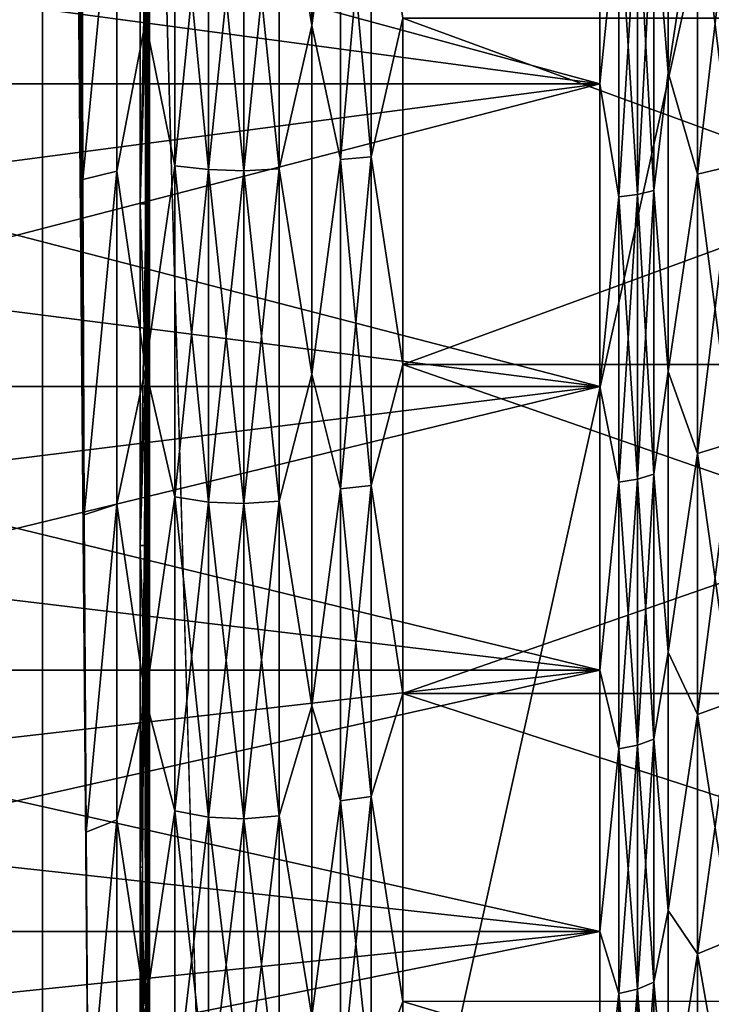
# Model space of a CAD drawing. Header units: metres. Extents: x -205 to 205, y -104 to 104.
# Tile 998 of 1056: x -40.73 to -36.86, y -10.54 to -5.04. Entities that reach past the tile are written whole.
import ezdxf

# ---------------------------------------------------------------- set-up
doc = ezdxf.new("R2010")
doc.units = ezdxf.units.M
doc.layers.add('solid_01_2-CONSUMER_EHM_BOX_SW0001', color=7, linetype='CONTINUOUS')

msp = doc.modelspace()

# ---------------------------------------------------------------- linework, layer by layer
at = {"layer": 'solid_01_2-CONSUMER_EHM_BOX_SW0001'}
for points in [[(-200.010849, -74.958488), (-200.010773, 75.041512), (-0.010778, 75.04142)], [(-0.010849, -74.95858), (-200.010849, -74.958488), (-0.010778, 75.04142)], [(-42.500065, -37.458561, 108.5), (42.499969, 37.541401, 108.5), (-42.500031, 37.541439, 108.5)], [(-42.500065, -37.458561, 108.5), (42.499935, -37.458599, 108.5), (42.499969, 37.541401, 108.5)], [(-40.598011, 19.039743, 63.099998), (-39.498363, -18.956865, 63.099998), (-40.59803, -18.956865, 63.099998)], [(-40.598011, 19.039743, 63.099998), (-40.59803, -18.956865, 63.099998), (-40.341995, -11.231845, 38.651802)], [(-40.598011, 19.039743, 63.099998), (39.498245, -18.956903, 63.099998), (-39.498363, -18.956865, 63.099998)], [(-40.598011, 19.039743, 63.099998), (40.597916, -18.956903, 63.099998), (39.498245, -18.956903, 63.099998)], [(-40.598011, 19.039743, 63.099998), (-39.498344, 19.039742, 63.099998), (40.597916, -18.956903, 63.099998)], [(-40.598011, 19.039743, 63.099998), (-40.341995, -11.231845, 38.651802), (-40.354347, -9.582151, 39.831493)], [(-40.598011, 19.039743, 63.099998), (-40.354347, -9.582151, 39.831493), (-40.364681, -7.809525, 40.81813)], [(-40.598011, 19.039743, 63.099998), (-40.364681, -7.809525, 40.81813), (-40.372856, -5.936622, 41.599018)], [(-40.598011, 19.039743, 63.099998), (-40.372856, -5.936622, 41.599018), (-40.378777, -3.98692, 42.164223)], [(40.597916, -18.956903, 63.099998), (-39.498344, 19.039742, 63.099998), (39.498264, 19.039705, 63.099998)], [(-40.000042, 18.541439, 6), (-40.007378, 0.04149, 6.7), (-40.000057, -18.458561, 6)], [(-31.800039, 18.541435, 6), (-40.000042, 18.541439, 6), (-40.000057, -18.458561, 6)], [(-31.800039, 18.541435, 6), (-40.000057, -18.458561, 6), (-31.800058, -18.458565, 6)], [(-40.000057, -18.458561, 6), (-40.007378, 0.04149, 6.7), (-40.008652, -2.033987, 6.82141)], [(-40.000057, -18.458561, 6), (-40.008652, -2.033987, 6.82141), (-40.012451, -4.081877, 7.184161)], [(-40.022552, -5.051105, 41.509834), (-40.022549, -3.041938, 41.986031), (-40.182434, -3.95475, 42.008446)], [(-40.022549, -3.041938, 7.01397), (-40.022552, -5.051105, 7.490167), (-40.051369, -4.081551, 7.184083)], [(-39.857674, -3.934035, 41.917686), (-40.022549, -3.041938, 41.986031), (-40.022552, -5.051105, 41.509834)], [(-39.857674, -3.934035, 7.082313), (-40.022552, -5.051105, 7.490167), (-40.022549, -3.041938, 7.01397)], [(-39.093315, -3.056253, 6.932124), (-39.093319, -5.074813, 7.410532), (-39.275635, -3.945665, 7.03136)], [(-39.093319, -5.074813, 41.58947), (-39.093315, -3.056253, 42.067875), (-39.275635, -3.945665, 41.968639)], [(-38.933018, -3.911101, 7.182795), (-39.093319, -5.074813, 7.410532), (-39.093315, -3.056253, 6.932124)], [(-38.933018, -3.911101, 41.817204), (-39.093315, -3.056253, 42.067875), (-39.093319, -5.074813, 41.58947)], [(-37.180866, -4.331562, 39.106834), (-37.102299, -3.589599, 39.231693), (-37.102299, -5.338834, 38.686611)], [(-37.180866, -4.331562, 9.893167), (-37.102299, -5.338834, 10.313391), (-37.102299, -3.589599, 9.768307)], [(-37.102299, -5.338834, 38.686611), (-37.102299, -3.589599, 39.231693), (-36.937309, -4.265056, 38.884686)], [(-36.937309, -4.265056, 10.115314), (-37.102299, -3.589599, 9.768307), (-37.102299, -5.338834, 10.313391)], [(-44.00005, -5.401751, 10.147503), (-37.484322, -5.401748, 10.147501), (-37.484322, -3.632058, 9.596043)], [(-44.00005, -5.401751, 10.147503), (-37.484322, -3.632058, 9.596043), (-44.00005, -4.525237, 9.845037)], [(-44.00005, -3.63206, 39.403957), (-37.484322, -3.632058, 39.403957), (-37.484322, -5.401748, 38.852501)], [(-44.00005, -4.525237, 39.154964), (-44.00005, -3.63206, 39.403957), (-37.484322, -5.401748, 38.852501)], [(-37.376694, -4.357631, 9.80609), (-37.484322, -3.632058, 9.596043), (-37.484322, -5.401748, 10.147501)], [(-37.484322, -5.401748, 38.852501), (-37.484322, -3.632058, 39.403957), (-37.376694, -4.357631, 39.193909)], [(-38.933022, -5.825161, 41.265774), (-38.761574, -5.809697, 41.221581), (-38.761574, -3.900683, 41.771561)], [(-38.933018, -3.911101, 41.817204), (-38.933022, -5.825161, 41.265774), (-38.761574, -3.900683, 41.771561)], [(-38.933018, -3.911101, 7.182795), (-38.761574, -3.900683, 7.22844), (-38.761574, -5.809697, 7.778418)], [(-38.5849, -5.03498, 41.456413), (-38.761574, -3.900683, 41.771561), (-38.761574, -5.809697, 41.221581)], [(-38.761574, -5.809697, 7.778418), (-38.761574, -3.900683, 7.22844), (-38.5849, -5.03498, 7.543586)], [(-40.378777, -3.98692, 42.164223), (-40.372856, -5.936622, 41.599018), (-40.182434, -3.95475, 42.008446)], [(-40.372856, -5.936622, 41.599018), (-40.182438, -5.889946, 41.450924), (-40.182434, -3.95475, 42.008446)], [(-40.022552, -5.051105, 41.509834), (-40.182434, -3.95475, 42.008446), (-40.182438, -5.889946, 41.450924)], [(-39.857674, -5.8592, 41.363056), (-39.857674, -3.934035, 41.917686), (-40.022552, -5.051105, 41.509834)], [(-39.857674, -3.934035, 7.082313), (-39.857674, -5.8592, 7.636943), (-40.022552, -5.051105, 7.490167)], [(-39.67009, -5.881034, 7.574548), (-39.857674, -5.8592, 7.636943), (-39.857674, -3.934035, 7.082313)], [(-39.67009, -3.948745, 7.017865), (-39.67009, -5.881034, 7.574548), (-39.857674, -3.934035, 7.082313)], [(-39.67009, -3.948745, 41.982136), (-39.857674, -3.934035, 41.917686), (-39.857674, -5.8592, 41.363056)], [(-39.67009, -5.881034, 41.425453), (-39.67009, -3.948745, 41.982136), (-39.857674, -5.8592, 41.363056)], [(-39.471996, -5.886909, 7.557759), (-39.67009, -5.881034, 7.574548), (-39.67009, -3.948745, 7.017865)], [(-39.471996, -3.952703, 7.000524), (-39.471996, -5.886909, 7.557759), (-39.67009, -3.948745, 7.017865)], [(-39.471996, -3.952703, 41.999477), (-39.67009, -3.948745, 41.982136), (-39.67009, -5.881034, 41.425453)], [(-39.471996, -5.886909, 41.442242), (-39.471996, -3.952703, 41.999477), (-39.67009, -5.881034, 41.425453)], [(-39.275635, -3.945665, 7.03136), (-39.275635, -5.876462, 7.587613), (-39.471996, -3.952703, 7.000524)], [(-39.275635, -3.945665, 41.968639), (-39.471996, -3.952703, 41.999477), (-39.471996, -5.886909, 41.442242)], [(-39.275635, -5.876462, 41.412388), (-39.275635, -3.945665, 41.968639), (-39.471996, -5.886909, 41.442242)], [(-39.275635, -5.876462, 7.587613), (-39.471996, -5.886909, 7.557759), (-39.471996, -3.952703, 7.000524)], [(-39.093319, -5.074813, 7.410532), (-39.275635, -5.876462, 7.587613), (-39.275635, -3.945665, 7.03136)], [(-39.093319, -5.074813, 41.58947), (-39.275635, -3.945665, 41.968639), (-39.275635, -5.876462, 41.412388)], [(-38.933022, -5.825161, 7.734226), (-39.093319, -5.074813, 7.410532), (-38.933018, -3.911101, 7.182795)], [(-38.933018, -3.911101, 41.817204), (-39.093319, -5.074813, 41.58947), (-38.933022, -5.825161, 41.265774)], [(-38.933022, -5.825161, 7.734226), (-38.933018, -3.911101, 7.182795), (-38.761574, -5.809697, 7.778418)], [(-40.051369, -4.081551, 7.184083), (-40.051369, -6.072629, 7.782998), (-40.012451, -4.081877, 7.184161)], [(-40.022552, -5.051105, 7.490167), (-40.051369, -6.072629, 7.782998), (-40.051369, -4.081551, 7.184083)], [(-40.051369, -6.072629, 7.782998), (-40.018723, -6.072543, 7.782977), (-40.012451, -4.081877, 7.184161)], [(-40.000057, -18.458561, 6), (-40.012451, -4.081877, 7.184161), (-40.018723, -6.072543, 7.782977)], [(-36.742115, -4.231241, 38.77174), (-36.742119, -5.859199, 38.179211), (-36.937309, -4.265056, 38.884686)], [(-36.742115, -4.231241, 10.228262), (-36.937309, -4.265056, 10.115314), (-36.937309, -5.905897, 10.712532)], [(-36.742119, -5.859199, 10.820789), (-36.742115, -4.231241, 10.228262), (-36.937309, -5.905897, 10.712532)], [(-37.102299, -5.338834, 38.686611), (-36.937309, -4.265056, 38.884686), (-36.937309, -5.905897, 38.287468)], [(-36.937309, -5.905897, 10.712532), (-36.937309, -4.265056, 10.115314), (-37.102299, -5.338834, 10.313391)], [(-36.742119, -5.859199, 38.179211), (-36.937309, -5.905897, 38.287468), (-36.937309, -4.265056, 38.884686)], [(-37.180866, -4.331562, 9.893167), (-37.273815, -4.347664, 9.839382), (-37.273815, -6.01998, 10.448055)], [(-37.180866, -5.997744, 10.499606), (-37.180866, -4.331562, 9.893167), (-37.273815, -6.01998, 10.448055)], [(-37.180866, -4.331562, 39.106834), (-37.180866, -5.997744, 38.500393), (-37.273815, -4.347664, 39.160618)], [(-37.180866, -4.331562, 39.106834), (-37.102299, -5.338834, 38.686611), (-37.180866, -5.997744, 38.500393)], [(-37.180866, -5.997744, 10.499606), (-37.102299, -5.338834, 10.313391), (-37.180866, -4.331562, 9.893167)], [(-37.376694, -6.033745, 10.416145), (-37.376694, -4.357631, 9.80609), (-37.484322, -5.401748, 10.147501)], [(-37.484322, -5.401748, 38.852501), (-37.376694, -4.357631, 39.193909), (-37.376694, -6.033745, 38.583855)], [(-37.273815, -4.347664, 9.839382), (-37.376694, -4.357631, 9.80609), (-37.376694, -6.033745, 10.416145)], [(-37.273815, -6.01998, 10.448055), (-37.273815, -4.347664, 9.839382), (-37.376694, -6.033745, 10.416145)], [(-37.273815, -4.347664, 39.160618), (-37.273815, -6.01998, 38.551945), (-37.376694, -4.357631, 39.193909)], [(-37.273815, -6.01998, 38.551945), (-37.376694, -6.033745, 38.583855), (-37.376694, -4.357631, 39.193909)], [(-37.180866, -5.997744, 38.500393), (-37.273815, -6.01998, 38.551945), (-37.273815, -4.347664, 39.160618)], [(-44.00005, -5.401751, 38.852497), (-44.00005, -4.525237, 39.154964), (-37.484322, -5.401748, 38.852501)], [(-40.022552, -6.991281, 40.803658), (-40.022552, -5.051105, 41.509834), (-40.182438, -5.889946, 41.450924)], [(-40.022552, -5.051105, 7.490167), (-40.022552, -6.991281, 8.196341), (-40.051369, -6.072629, 7.782998)], [(-39.857674, -5.8592, 41.363056), (-40.022552, -5.051105, 41.509834), (-40.022552, -6.991281, 40.803658)], [(-39.857674, -5.8592, 7.636943), (-40.022552, -6.991281, 8.196341), (-40.022552, -5.051105, 7.490167)], [(-38.584904, -6.969174, 40.752426), (-38.5849, -5.03498, 41.456413), (-38.761574, -5.809697, 41.221581)], [(-38.761574, -5.809697, 7.778418), (-38.5849, -5.03498, 7.543586), (-38.584904, -6.969174, 8.247575)], [(-33.300053, -5.035153, 41.456356), (-38.5849, -5.03498, 41.456413), (-38.584904, -6.969174, 40.752426)], [(-33.300053, -6.969214, 8.247592), (-38.584904, -6.969174, 8.247575), (-38.5849, -5.03498, 7.543586)], [(-33.300053, -6.969222, 40.752403), (-33.300053, -5.035153, 41.456356), (-38.584904, -6.969174, 40.752426)], [(-33.300053, -5.035147, 7.543641), (-33.300053, -6.969214, 8.247592), (-38.5849, -5.03498, 7.543586)], [(-39.093319, -5.074813, 7.410532), (-39.093319, -7.024185, 8.120045), (-39.275635, -5.876462, 7.587613)], [(-39.093319, -7.024185, 40.879955), (-39.093319, -5.074813, 41.58947), (-39.275635, -5.876462, 41.412388)], [(-38.933022, -5.825161, 7.734226), (-39.093319, -7.024185, 8.120045), (-39.093319, -5.074813, 7.410532)], [(-38.933022, -5.825161, 41.265774), (-39.093319, -5.074813, 41.58947), (-39.093319, -7.024185, 40.879955)], [(-37.180866, -5.997744, 38.500393), (-37.102299, -5.338834, 38.686611), (-37.102303, -7.009613, 37.934654)], [(-37.180866, -5.997744, 10.499606), (-37.102303, -7.009613, 11.065347), (-37.102299, -5.338834, 10.313391)], [(-37.102303, -7.009613, 37.934654), (-37.102299, -5.338834, 38.686611), (-36.937309, -5.905897, 38.287468)], [(-36.937309, -5.905897, 10.712532), (-37.102299, -5.338834, 10.313391), (-37.102303, -7.009613, 11.065347)], [(-44.000053, -7.092068, 10.908254), (-37.484325, -7.092064, 10.90825), (-37.484322, -5.401748, 10.147501)], [(-44.000053, -6.258403, 10.50234), (-37.484322, -5.401748, 10.147501), (-44.00005, -5.401751, 10.147503)], [(-44.000053, -7.092068, 10.908254), (-37.484322, -5.401748, 10.147501), (-44.000053, -6.258403, 10.50234)], [(-44.000053, -6.258403, 38.497662), (-44.00005, -5.401751, 38.852497), (-37.484325, -7.092064, 38.091751)], [(-44.00005, -5.401751, 38.852497), (-37.484322, -5.401748, 38.852501), (-37.484325, -7.092064, 38.091751)], [(-37.376694, -6.033745, 10.416145), (-37.484322, -5.401748, 10.147501), (-37.484325, -7.092064, 10.90825)], [(-37.484325, -7.092064, 38.091751), (-37.484322, -5.401748, 38.852501), (-37.376694, -6.033745, 38.583855)], [(-38.933022, -7.665444, 8.496496), (-39.093319, -7.024185, 8.120045), (-38.933022, -5.825161, 7.734226)], [(-38.933022, -5.825161, 41.265774), (-39.093319, -7.024185, 40.879955), (-38.933022, -7.665444, 40.503506)], [(-38.933022, -7.665444, 40.503506), (-38.761574, -7.64513, 40.461323), (-38.761574, -5.809697, 41.221581)], [(-38.933022, -5.825161, 41.265774), (-38.933022, -7.665444, 40.503506), (-38.761574, -5.809697, 41.221581)], [(-38.933022, -5.825161, 7.734226), (-38.761574, -5.809697, 7.778418), (-38.761574, -7.64513, 8.538678)], [(-38.933022, -7.665444, 8.496496), (-38.933022, -5.825161, 7.734226), (-38.761574, -7.64513, 8.538678)], [(-38.584904, -6.969174, 40.752426), (-38.761574, -5.809697, 41.221581), (-38.761574, -7.64513, 40.461323)], [(-38.761574, -7.64513, 8.538678), (-38.761574, -5.809697, 7.778418), (-38.584904, -6.969174, 8.247575)], [(-39.857677, -7.710162, 40.596363), (-39.857674, -5.8592, 41.363056), (-40.022552, -6.991281, 40.803658)], [(-39.857674, -5.8592, 7.636943), (-39.857677, -7.710162, 8.403637), (-40.022552, -6.991281, 8.196341)], [(-39.67009, -7.738844, 8.344078), (-39.857677, -7.710162, 8.403637), (-39.857674, -5.8592, 7.636943)], [(-39.67009, -5.881034, 41.425453), (-39.857674, -5.8592, 41.363056), (-39.857677, -7.710162, 40.596363)], [(-39.67009, -7.738844, 40.655922), (-39.67009, -5.881034, 41.425453), (-39.857677, -7.710162, 40.596363)], [(-39.67009, -5.881034, 7.574548), (-39.67009, -7.738844, 8.344078), (-39.857674, -5.8592, 7.636943)], [(-39.471996, -7.746562, 8.328053), (-39.67009, -7.738844, 8.344078), (-39.67009, -5.881034, 7.574548)], [(-39.471996, -5.886909, 7.557759), (-39.471996, -7.746562, 8.328053), (-39.67009, -5.881034, 7.574548)], [(-39.471996, -5.886909, 41.442242), (-39.67009, -5.881034, 41.425453), (-39.67009, -7.738844, 40.655922)], [(-39.275635, -5.876462, 7.587613), (-39.275639, -7.732838, 8.356549), (-39.471996, -5.886909, 7.557759)], [(-39.275635, -5.876462, 41.412388), (-39.471996, -5.886909, 41.442242), (-39.471996, -7.746562, 40.671947)], [(-39.275639, -7.732838, 40.643452), (-39.275635, -5.876462, 41.412388), (-39.471996, -7.746562, 40.671947)], [(-39.093319, -7.024185, 8.120045), (-39.275639, -7.732838, 8.356549), (-39.275635, -5.876462, 7.587613)], [(-39.093319, -7.024185, 40.879955), (-39.275635, -5.876462, 41.412388), (-39.275639, -7.732838, 40.643452)], [(-36.742119, -5.859199, 10.820789), (-36.937309, -5.905897, 10.712532), (-36.937313, -7.46631, 11.496201)], [(-36.742119, -7.40736, 11.598306), (-36.742119, -5.859199, 10.820789), (-36.937313, -7.46631, 11.496201)], [(-36.742119, -5.859199, 38.179211), (-36.742119, -7.40736, 37.401695), (-36.937309, -5.905897, 38.287468)], [(-40.372856, -5.936622, 41.599018), (-40.364681, -7.809525, 40.81813), (-40.182438, -5.889946, 41.450924)], [(-40.364681, -7.809525, 40.81813), (-40.182438, -7.750552, 40.680237), (-40.182438, -5.889946, 41.450924)], [(-40.022552, -6.991281, 40.803658), (-40.182438, -5.889946, 41.450924), (-40.182438, -7.750552, 40.680237)], [(-39.471996, -7.746562, 40.671947), (-39.471996, -5.886909, 41.442242), (-39.67009, -7.738844, 40.655922)], [(-39.275639, -7.732838, 8.356549), (-39.471996, -7.746562, 8.328053), (-39.471996, -5.886909, 7.557759)], [(-37.102303, -7.009613, 37.934654), (-36.937309, -5.905897, 38.287468), (-36.937313, -7.46631, 37.503799)], [(-36.937313, -7.46631, 11.496201), (-36.937309, -5.905897, 10.712532), (-37.102303, -7.009613, 11.065347)], [(-36.742119, -7.40736, 37.401695), (-36.937313, -7.46631, 37.503799), (-36.937309, -5.905897, 38.287468)], [(-37.376694, -7.627702, 11.216661), (-37.376694, -6.033745, 10.416145), (-37.484325, -7.092064, 10.90825)], [(-37.484325, -7.092064, 38.091751), (-37.376694, -6.033745, 38.583855), (-37.376694, -7.627702, 37.78334)], [(-37.273815, -6.01998, 10.448055), (-37.376694, -6.033745, 10.416145), (-37.376694, -7.627702, 11.216661)], [(-37.273819, -7.610327, 11.246757), (-37.273815, -6.01998, 10.448055), (-37.376694, -7.627702, 11.216661)], [(-37.273815, -6.01998, 38.551945), (-37.273819, -7.610327, 37.753242), (-37.376694, -6.033745, 38.583855)], [(-37.273819, -7.610327, 37.753242), (-37.376694, -7.627702, 37.78334), (-37.376694, -6.033745, 38.583855)], [(-37.180866, -5.997744, 10.499606), (-37.273815, -6.01998, 10.448055), (-37.273819, -7.610327, 11.246757)], [(-37.180866, -7.582255, 11.295379), (-37.180866, -5.997744, 10.499606), (-37.273819, -7.610327, 11.246757)], [(-37.180866, -7.582255, 37.70462), (-37.273819, -7.610327, 37.753242), (-37.273815, -6.01998, 38.551945)], [(-37.180866, -5.997744, 38.500393), (-37.180866, -7.582255, 37.70462), (-37.273815, -6.01998, 38.551945)], [(-37.180866, -5.997744, 38.500393), (-37.102303, -7.009613, 37.934654), (-37.180866, -7.582255, 37.70462)], [(-37.180866, -7.582255, 11.295379), (-37.102303, -7.009613, 11.065347), (-37.180866, -5.997744, 10.499606)], [(-40.051369, -7.980285, 8.610004), (-40.027386, -7.98042, 8.610069), (-40.018723, -6.072543, 7.782977)], [(-40.051369, -6.072629, 7.782998), (-40.051369, -7.980285, 8.610004), (-40.018723, -6.072543, 7.782977)], [(-40.022552, -6.991281, 8.196341), (-40.051369, -7.980285, 8.610004), (-40.051369, -6.072629, 7.782998)], [(-40.000057, -18.458561, 6), (-40.018723, -6.072543, 7.782977), (-40.027386, -7.98042, 8.610069)], [(-44.000053, -7.092068, 38.091747), (-44.000053, -6.258403, 38.497662), (-37.484325, -7.092064, 38.091751)], [(-38.584904, -8.808562, 39.828651), (-38.584904, -6.969174, 40.752426), (-38.761574, -7.64513, 40.461323)], [(-38.761574, -7.64513, 8.538678), (-38.584904, -6.969174, 8.247575), (-38.584904, -8.808562, 9.17135)], [(-33.300053, -6.969222, 40.752403), (-38.584904, -6.969174, 40.752426), (-38.584904, -8.808562, 39.828651)], [(-33.300053, -8.808437, 9.171276), (-38.584904, -8.808562, 9.17135), (-38.584904, -6.969174, 8.247575)], [(-33.300053, -6.969214, 8.247592), (-33.300053, -8.808437, 9.171276), (-38.584904, -6.969174, 8.247575)], [(-33.300053, -8.808447, 39.828716), (-33.300053, -6.969222, 40.752403), (-38.584904, -8.808562, 39.828651)], [(-40.022552, -8.836341, 39.877045), (-40.022552, -6.991281, 40.803658), (-40.182438, -7.750552, 40.680237)], [(-40.022552, -6.991281, 8.196341), (-40.022552, -8.836341, 9.122956), (-40.051369, -7.980285, 8.610004)], [(-39.857677, -7.710162, 40.596363), (-40.022552, -6.991281, 40.803658), (-40.022552, -8.836341, 39.877045)], [(-39.857677, -7.710162, 8.403637), (-40.022552, -8.836341, 9.122956), (-40.022552, -6.991281, 8.196341)], [(-39.093319, -7.024185, 8.120045), (-39.093319, -8.878007, 9.051069), (-39.275639, -7.732838, 8.356549)], [(-39.093319, -8.878007, 39.948933), (-39.093319, -7.024185, 40.879955), (-39.275639, -7.732838, 40.643452)], [(-38.933022, -7.665444, 8.496496), (-39.093319, -8.878007, 9.051069), (-39.093319, -7.024185, 8.120045)], [(-38.933022, -7.665444, 40.503506), (-39.093319, -7.024185, 40.879955), (-39.093319, -8.878007, 39.948933)], [(-37.180866, -7.582255, 37.70462), (-37.102303, -7.009613, 37.934654), (-37.102303, -8.577571, 36.98679)], [(-37.180866, -7.582255, 11.295379), (-37.102303, -8.577571, 12.013211), (-37.102303, -7.009613, 11.065347)], [(-37.102303, -8.577571, 36.98679), (-37.102303, -7.009613, 37.934654), (-36.937313, -7.46631, 37.503799)], [(-36.937313, -7.46631, 11.496201), (-37.102303, -7.009613, 11.065347), (-37.102303, -8.577571, 12.013211)], [(-44.000053, -8.678361, 11.867203), (-37.484325, -8.678357, 11.867198), (-37.484325, -7.092064, 10.90825)], [(-44.000053, -7.899703, 11.363762), (-37.484325, -7.092064, 10.90825), (-44.000053, -7.092068, 10.908254)], [(-44.000053, -8.678361, 11.867203), (-37.484325, -7.092064, 10.90825), (-44.000053, -7.899703, 11.363762)], [(-44.000053, -7.092068, 38.091747), (-37.484325, -7.092064, 38.091751), (-37.484325, -8.678357, 37.132801)], [(-44.000053, -7.899703, 37.636238), (-44.000053, -7.092068, 38.091747), (-37.484325, -8.678357, 37.132801)], [(-37.376694, -7.627702, 11.216661), (-37.484325, -7.092064, 10.90825), (-37.484325, -8.678357, 11.867198)], [(-37.484325, -8.678357, 37.132801), (-37.484325, -7.092064, 38.091751), (-37.376694, -7.627702, 37.78334)], [(-36.742119, -7.40736, 37.401695), (-36.742119, -8.85479, 36.449707), (-36.937313, -7.46631, 37.503799)], [(-36.742119, -7.40736, 11.598306), (-36.937313, -7.46631, 11.496201), (-36.937313, -8.925195, 12.455724)], [(-36.742119, -8.85479, 12.550295), (-36.742119, -7.40736, 11.598306), (-36.937313, -8.925195, 12.455724)], [(-37.102303, -8.577571, 36.98679), (-36.937313, -7.46631, 37.503799), (-36.937313, -8.925195, 36.544277)], [(-36.937313, -8.925195, 12.455724), (-36.937313, -7.46631, 11.496201), (-37.102303, -8.577571, 12.013211)], [(-36.742119, -8.85479, 36.449707), (-36.937313, -8.925195, 36.544277), (-36.937313, -7.46631, 37.503799)], [(-37.180866, -7.582255, 11.295379), (-37.273819, -7.610327, 11.246757), (-37.273819, -9.097196, 12.224686)], [(-37.18087, -9.063669, 12.26972), (-37.180866, -7.582255, 11.295379), (-37.273819, -9.097196, 12.224686)], [(-37.180866, -7.582255, 37.70462), (-37.18087, -9.063669, 36.730282), (-37.273819, -7.610327, 37.753242)], [(-37.180866, -7.582255, 37.70462), (-37.102303, -8.577571, 36.98679), (-37.18087, -9.063669, 36.730282)], [(-37.18087, -9.063669, 12.26972), (-37.102303, -8.577571, 12.013211), (-37.180866, -7.582255, 11.295379)], [(-38.933022, -9.408809, 39.539982), (-38.761574, -9.383899, 39.500336), (-38.761574, -7.64513, 40.461323)], [(-38.933022, -7.665444, 40.503506), (-38.933022, -9.408809, 39.539982), (-38.761574, -7.64513, 40.461323)], [(-38.933022, -7.665444, 8.496496), (-38.761574, -7.64513, 8.538678), (-38.761574, -9.383899, 9.499662)], [(-38.584904, -8.808562, 39.828651), (-38.761574, -7.64513, 40.461323), (-38.761574, -9.383899, 39.500336)], [(-38.761574, -9.383899, 9.499662), (-38.761574, -7.64513, 8.538678), (-38.584904, -8.808562, 9.17135)], [(-37.376698, -9.117948, 12.196811), (-37.376694, -7.627702, 11.216661), (-37.484325, -8.678357, 11.867198)], [(-37.484325, -8.678357, 37.132801), (-37.376694, -7.627702, 37.78334), (-37.376698, -9.117948, 36.803188)], [(-37.273819, -7.610327, 11.246757), (-37.376694, -7.627702, 11.216661), (-37.376698, -9.117948, 12.196811)], [(-37.273819, -9.097196, 12.224686), (-37.273819, -7.610327, 11.246757), (-37.376698, -9.117948, 12.196811)], [(-37.273819, -9.097196, 36.775314), (-37.376698, -9.117948, 36.803188), (-37.376694, -7.627702, 37.78334)], [(-37.273819, -7.610327, 37.753242), (-37.273819, -9.097196, 36.775314), (-37.376694, -7.627702, 37.78334)], [(-37.18087, -9.063669, 36.730282), (-37.273819, -9.097196, 36.775314), (-37.273819, -7.610327, 37.753242)], [(-38.933022, -9.408809, 9.460019), (-39.093319, -8.878007, 9.051069), (-38.933022, -7.665444, 8.496496)], [(-38.933022, -7.665444, 40.503506), (-39.093319, -8.878007, 39.948933), (-38.933022, -9.408809, 39.539982)], [(-38.933022, -9.408809, 9.460019), (-38.933022, -7.665444, 8.496496), (-38.761574, -9.383899, 9.499662)], [(-40.364681, -7.809525, 40.81813), (-40.354347, -9.582151, 39.831493), (-40.182438, -7.750552, 40.680237)], [(-40.354347, -9.582151, 39.831493), (-40.182438, -9.513169, 39.70607), (-40.182438, -7.750552, 40.680237)], [(-40.022552, -8.836341, 39.877045), (-40.182438, -7.750552, 40.680237), (-40.182438, -9.513169, 39.70607)], [(-39.857677, -9.463642, 39.627251), (-39.857677, -7.710162, 40.596363), (-40.022552, -8.836341, 39.877045)], [(-39.857677, -7.710162, 8.403637), (-39.857677, -9.463642, 9.372751), (-40.022552, -8.836341, 9.122956)], [(-39.670094, -9.498813, 9.316778), (-39.857677, -9.463642, 9.372751), (-39.857677, -7.710162, 8.403637)], [(-39.67009, -7.738844, 8.344078), (-39.670094, -9.498813, 9.316778), (-39.857677, -7.710162, 8.403637)], [(-39.67009, -7.738844, 40.655922), (-39.857677, -7.710162, 40.596363), (-39.857677, -9.463642, 39.627251)], [(-39.670094, -9.498813, 39.68322), (-39.67009, -7.738844, 40.655922), (-39.857677, -9.463642, 39.627251)], [(-39.471996, -9.508276, 9.301718), (-39.670094, -9.498813, 9.316778), (-39.67009, -7.738844, 8.344078)], [(-39.471996, -7.746562, 40.671947), (-39.67009, -7.738844, 40.655922), (-39.670094, -9.498813, 39.68322)], [(-39.471996, -9.508276, 39.698284), (-39.471996, -7.746562, 40.671947), (-39.670094, -9.498813, 39.68322)], [(-39.471996, -7.746562, 8.328053), (-39.471996, -9.508276, 9.301718), (-39.67009, -7.738844, 8.344078)], [(-39.275639, -7.732838, 8.356549), (-39.275639, -9.491448, 9.328499), (-39.471996, -7.746562, 8.328053)], [(-39.275639, -7.732838, 40.643452), (-39.471996, -7.746562, 40.671947), (-39.471996, -9.508276, 39.698284)], [(-39.275639, -9.491448, 39.671501), (-39.275639, -7.732838, 40.643452), (-39.471996, -9.508276, 39.698284)], [(-39.275639, -9.491448, 9.328499), (-39.471996, -9.508276, 9.301718), (-39.471996, -7.746562, 8.328053)], [(-39.093319, -8.878007, 9.051069), (-39.275639, -9.491448, 9.328499), (-39.275639, -7.732838, 8.356549)], [(-39.093319, -8.878007, 39.948933), (-39.275639, -7.732838, 40.643452), (-39.275639, -9.491448, 39.671501)], [(-44.000053, -8.678361, 37.132797), (-44.000053, -7.899703, 37.636238), (-37.484325, -8.678357, 37.132801)], [(-40.051369, -7.980285, 8.610004), (-40.051369, -9.778489, 9.653821), (-40.027386, -7.98042, 8.610069)], [(-40.022552, -8.836341, 9.122956), (-40.051369, -9.778489, 9.653821), (-40.051369, -7.980285, 8.610004)], [(-40.051369, -9.778489, 9.653821), (-40.038322, -9.779025, 9.654181), (-40.027386, -7.98042, 8.610069)], [(-40.000057, -18.458561, 6), (-40.027386, -7.98042, 8.610069), (-40.038322, -9.779025, 9.654181)], [(-37.18087, -9.063669, 36.730282), (-37.102303, -8.577571, 36.98679), (-37.102303, -10.019845, 35.856838)], [(-37.18087, -9.063669, 12.26972), (-37.102303, -10.019845, 13.14316), (-37.102303, -8.577571, 12.013211)], [(-37.102303, -10.019845, 35.856838), (-37.102303, -8.577571, 36.98679), (-36.937313, -8.925195, 36.544277)], [(-36.937313, -8.925195, 12.455724), (-37.102303, -8.577571, 12.013211), (-37.102303, -10.019845, 13.14316)], [(-44.000053, -10.137501, 13.010366), (-37.484325, -10.137496, 13.01036), (-37.484325, -8.678357, 11.867198)], [(-44.000053, -9.425202, 12.416739), (-37.484325, -8.678357, 11.867198), (-44.000053, -8.678361, 11.867203)], [(-44.000053, -10.137501, 13.010366), (-37.484325, -8.678357, 11.867198), (-44.000053, -9.425202, 12.416739)], [(-44.000053, -8.678361, 37.132797), (-37.484325, -8.678357, 37.132801), (-37.484325, -10.137496, 35.989639)], [(-44.000053, -9.425202, 36.58326), (-44.000053, -8.678361, 37.132797), (-37.484325, -10.137496, 35.989639)], [(-37.376698, -9.117948, 12.196811), (-37.484325, -8.678357, 11.867198), (-37.484325, -10.137496, 13.01036)], [(-37.484325, -10.137496, 35.989639), (-37.484325, -8.678357, 37.132801), (-37.376698, -9.117948, 36.803188)], [(-40.022552, -10.561459, 38.742435), (-40.022552, -8.836341, 39.877045), (-40.182438, -9.513169, 39.70607)], [(-40.022552, -8.836341, 9.122956), (-40.022552, -10.561459, 10.257564), (-40.051369, -9.778489, 9.653821)], [(-39.857677, -9.463642, 39.627251), (-40.022552, -8.836341, 39.877045), (-40.022552, -10.561459, 38.742435)], [(-39.857677, -9.463642, 9.372751), (-40.022552, -10.561459, 10.257564), (-40.022552, -8.836341, 9.122956)], [(-38.584904, -10.52827, 38.697582), (-38.584904, -8.808562, 39.828651), (-38.761574, -9.383899, 39.500336)], [(-38.761574, -9.383899, 9.499662), (-38.584904, -8.808562, 9.17135), (-38.584904, -10.52827, 10.30242)], [(-33.300053, -8.808437, 9.171276), (-33.300053, -10.528095, 10.30229), (-38.584904, -8.808562, 9.17135)], [(-33.300053, -10.52811, 38.697697), (-33.300053, -8.808447, 39.828716), (-38.584904, -8.808562, 39.828651)], [(-33.300053, -10.52811, 38.697697), (-38.584904, -8.808562, 39.828651), (-38.584904, -10.52827, 38.697582)], [(-33.300053, -10.528095, 10.30229), (-38.584904, -10.52827, 10.30242), (-38.584904, -8.808562, 9.17135)], [(-36.742119, -8.85479, 36.449707), (-36.742119, -10.181912, 35.336117), (-36.937313, -8.925195, 36.544277)], [(-36.742119, -8.85479, 12.550295), (-36.937313, -8.925195, 12.455724), (-36.937313, -10.26282, 13.578126)], [(-36.742119, -10.181912, 13.663883), (-36.742119, -8.85479, 12.550295), (-36.937313, -10.26282, 13.578126)], [(-39.093319, -8.878007, 9.051069), (-39.093319, -10.611208, 10.191013), (-39.275639, -9.491448, 9.328499)], [(-39.093319, -10.611208, 38.808987), (-39.093319, -8.878007, 39.948933), (-39.275639, -9.491448, 39.671501)], [(-38.933022, -9.408809, 9.460019), (-39.093319, -10.611208, 10.191013), (-39.093319, -8.878007, 9.051069)], [(-38.933022, -9.408809, 39.539982), (-39.093319, -8.878007, 39.948933), (-39.093319, -10.611208, 38.808987)], [(-37.102303, -10.019845, 35.856838), (-36.937313, -8.925195, 36.544277), (-36.937313, -10.26282, 35.421875)], [(-36.937313, -10.26282, 13.578126), (-36.937313, -8.925195, 12.455724), (-37.102303, -10.019845, 13.14316)], [(-36.742119, -10.181912, 35.336117), (-36.937313, -10.26282, 35.421875), (-36.937313, -8.925195, 36.544277)], [(-37.18087, -9.063669, 12.26972), (-37.273819, -9.097196, 12.224686), (-37.273819, -10.460481, 13.368618)], [(-37.18087, -10.421953, 13.409455), (-37.18087, -9.063669, 12.26972), (-37.273819, -10.460481, 13.368618)], [(-37.18087, -9.063669, 36.730282), (-37.18087, -10.421953, 35.590546), (-37.273819, -9.097196, 36.775314)], [(-37.18087, -9.063669, 36.730282), (-37.102303, -10.019845, 35.856838), (-37.18087, -10.421953, 35.590546)], [(-37.18087, -10.421953, 13.409455), (-37.102303, -10.019845, 13.14316), (-37.18087, -9.063669, 12.26972)], [(-37.376698, -10.484328, 13.343341), (-37.376698, -9.117948, 12.196811), (-37.484325, -10.137496, 13.01036)], [(-37.484325, -10.137496, 35.989639), (-37.376698, -9.117948, 36.803188), (-37.376698, -10.484328, 35.656658)], [(-37.273819, -9.097196, 12.224686), (-37.376698, -9.117948, 12.196811), (-37.376698, -10.484328, 13.343341)], [(-37.273819, -10.460481, 13.368618), (-37.273819, -9.097196, 12.224686), (-37.376698, -10.484328, 13.343341)], [(-37.273819, -9.097196, 36.775314), (-37.273819, -10.460481, 35.631382), (-37.376698, -9.117948, 36.803188)], [(-37.273819, -10.460481, 35.631382), (-37.376698, -10.484328, 35.656658), (-37.376698, -9.117948, 36.803188)], [(-37.18087, -10.421953, 35.590546), (-37.273819, -10.460481, 35.631382), (-37.273819, -9.097196, 36.775314)], [(-38.933022, -11.033331, 38.387321), (-38.761574, -11.00414, 38.350716), (-38.761574, -9.383899, 39.500336)], [(-38.933022, -9.408809, 39.539982), (-38.933022, -11.033331, 38.387321), (-38.761574, -9.383899, 39.500336)], [(-38.933022, -9.408809, 9.460019), (-38.761574, -9.383899, 9.499662), (-38.761574, -11.00414, 10.649284)], [(-38.584904, -10.52827, 38.697582), (-38.761574, -9.383899, 39.500336), (-38.761574, -11.00414, 38.350716)], [(-38.761574, -11.00414, 10.649284), (-38.761574, -9.383899, 9.499662), (-38.584904, -10.52827, 10.30242)], [(-44.000053, -10.137501, 35.989632), (-44.000053, -9.425202, 36.58326), (-37.484325, -10.137496, 35.989639)], [(-38.933022, -11.033331, 10.612679), (-39.093319, -10.611208, 10.191013), (-38.933022, -9.408809, 9.460019)], [(-38.933022, -9.408809, 39.539982), (-39.093319, -10.611208, 38.808987), (-38.933022, -11.033331, 38.387321)], [(-38.933022, -11.033331, 10.612679), (-38.933022, -9.408809, 9.460019), (-38.761574, -11.00414, 10.649284)], [(-40.354347, -9.582151, 39.831493), (-40.341995, -11.231845, 38.651802), (-40.182438, -9.513169, 39.70607)], [(-40.341995, -11.231845, 38.651802), (-40.182438, -11.155632, 38.540684), (-40.182438, -9.513169, 39.70607)], [(-40.022552, -10.561459, 38.742435), (-40.182438, -9.513169, 39.70607), (-40.182438, -11.155632, 38.540684)], [(-39.857677, -11.097591, 38.467899), (-39.857677, -9.463642, 39.627251), (-40.022552, -10.561459, 38.742435)], [(-39.857677, -9.463642, 9.372751), (-39.857677, -11.097591, 10.5321), (-40.022552, -10.561459, 10.257564)], [(-39.670094, -11.138806, 10.480416), (-39.857677, -11.097591, 10.5321), (-39.857677, -9.463642, 9.372751)], [(-39.670094, -9.498813, 9.316778), (-39.670094, -11.138806, 10.480416), (-39.857677, -9.463642, 9.372751)], [(-39.670094, -9.498813, 39.68322), (-39.857677, -9.463642, 39.627251), (-39.857677, -11.097591, 38.467899)], [(-39.670094, -11.138806, 38.519585), (-39.670094, -9.498813, 39.68322), (-39.857677, -11.097591, 38.467899)], [(-39.472, -11.149898, 10.46651), (-39.670094, -11.138806, 10.480416), (-39.670094, -9.498813, 9.316778)], [(-39.471996, -9.508276, 9.301718), (-39.472, -11.149898, 10.46651), (-39.670094, -9.498813, 9.316778)], [(-39.471996, -9.508276, 39.698284), (-39.670094, -9.498813, 39.68322), (-39.670094, -11.138806, 38.519585)], [(-39.472, -11.149898, 38.533489), (-39.471996, -9.508276, 39.698284), (-39.670094, -11.138806, 38.519585)], [(-39.275639, -9.491448, 39.671501), (-39.471996, -9.508276, 39.698284), (-39.472, -11.149898, 38.533489)], [(-39.275639, -11.130177, 38.508762), (-39.275639, -9.491448, 39.671501), (-39.472, -11.149898, 38.533489)], [(-39.275639, -11.130177, 10.491239), (-39.472, -11.149898, 10.46651), (-39.471996, -9.508276, 9.301718)], [(-39.275639, -9.491448, 9.328499), (-39.275639, -11.130177, 10.491239), (-39.471996, -9.508276, 9.301718)], [(-39.093319, -10.611208, 10.191013), (-39.275639, -11.130177, 10.491239), (-39.275639, -9.491448, 9.328499)], [(-39.093319, -10.611208, 38.808987), (-39.275639, -9.491448, 39.671501), (-39.275639, -11.130177, 38.508762)], [(-40.051369, -9.778489, 9.653821), (-40.051373, -11.442706, 10.900205), (-40.038322, -9.779025, 9.654181)], [(-40.022552, -10.561459, 10.257564), (-40.051373, -11.442706, 10.900205), (-40.051369, -9.778489, 9.653821)], [(-40.000057, -18.458561, 6), (-40.038322, -9.779025, 9.654181), (-40.051373, -11.442706, 10.900205)], [(-37.18087, -10.421953, 35.590546), (-37.102303, -10.019845, 35.856838), (-37.102303, -11.315403, 34.561283)], [(-37.18087, -10.421953, 13.409455), (-37.102303, -11.315403, 14.438718), (-37.102303, -10.019845, 13.14316)], [(-37.102303, -11.315403, 34.561283), (-37.102303, -10.019845, 35.856838), (-36.937313, -10.26282, 35.421875)], [(-36.937313, -10.26282, 13.578126), (-37.102303, -10.019845, 13.14316), (-37.102303, -11.315403, 14.438718)], [(-44.000053, -11.448207, 14.321075), (-37.484325, -11.448203, 14.321067), (-37.484325, -10.137496, 13.01036)], [(-44.000053, -10.812656, 13.645919), (-37.484325, -10.137496, 13.01036), (-44.000053, -10.137501, 13.010366)], [(-44.000053, -11.448207, 14.321075), (-37.484325, -10.137496, 13.01036), (-44.000053, -10.812656, 13.645919)], [(-44.000053, -10.137501, 35.989632), (-37.484325, -10.137496, 35.989639), (-37.484325, -11.448203, 34.678932)], [(-44.000053, -10.812656, 35.35408), (-44.000053, -10.137501, 35.989632), (-37.484325, -11.448203, 34.678932)], [(-37.376698, -10.484328, 13.343341), (-37.484325, -10.137496, 13.01036), (-37.484325, -11.448203, 14.321067)], [(-37.484325, -11.448203, 34.678932), (-37.484325, -10.137496, 35.989639), (-37.376698, -10.484328, 35.656658)], [(-36.742119, -10.181912, 35.336117), (-36.742119, -11.370782, 34.075989), (-36.937313, -10.26282, 35.421875)], [(-36.742119, -10.181912, 13.663883), (-36.937313, -10.26282, 13.578126), (-36.937313, -11.461099, 14.848227)], [(-36.742119, -11.370782, 14.924011), (-36.742119, -10.181912, 13.663883), (-36.937313, -11.461099, 14.848227)], [(-37.102303, -11.315403, 34.561283), (-36.937313, -10.26282, 35.421875), (-36.937313, -11.461099, 34.151772)], [(-36.937313, -11.461099, 14.848227), (-36.937313, -10.26282, 13.578126), (-37.102303, -11.315403, 14.438718)], [(-36.742119, -11.370782, 34.075989), (-36.937313, -11.461099, 34.151772), (-36.937313, -10.26282, 35.421875)], [(-37.18087, -10.421953, 13.409455), (-37.273819, -10.460481, 13.368618), (-37.273819, -11.681745, 14.663082)], [(-37.18087, -11.638737, 14.69917), (-37.18087, -10.421953, 13.409455), (-37.273819, -11.681745, 14.663082)], [(-37.18087, -10.421953, 35.590546), (-37.18087, -11.638737, 34.300831), (-37.273819, -10.460481, 35.631382)], [(-37.18087, -10.421953, 35.590546), (-37.102303, -11.315403, 34.561283), (-37.18087, -11.638737, 34.300831)], [(-37.18087, -11.638737, 14.69917), (-37.102303, -11.315403, 14.438718), (-37.18087, -10.421953, 13.409455)], [(-37.376698, -11.708366, 14.640744), (-37.376698, -10.484328, 13.343341), (-37.484325, -11.448203, 14.321067)], [(-37.484325, -11.448203, 34.678932), (-37.376698, -10.484328, 35.656658), (-37.376698, -11.708366, 34.359257)], [(-37.273819, -10.460481, 13.368618), (-37.376698, -10.484328, 13.343341), (-37.376698, -11.708366, 14.640744)], [(-37.273819, -11.681745, 14.663082), (-37.273819, -10.460481, 13.368618), (-37.376698, -11.708366, 14.640744)], [(-37.273819, -10.460481, 35.631382), (-37.273819, -11.681745, 34.336918), (-37.376698, -10.484328, 35.656658)], [(-37.273819, -11.681745, 34.336918), (-37.376698, -11.708366, 34.359257), (-37.376698, -10.484328, 35.656658)], [(-37.18087, -11.638737, 34.300831), (-37.273819, -11.681745, 34.336918), (-37.273819, -10.460481, 35.631382)], [(-38.584904, -12.10504, 37.374512), (-38.584904, -10.52827, 38.697582), (-38.761574, -11.00414, 38.350716)], [(-38.761574, -11.00414, 10.649284), (-38.584904, -10.52827, 10.30242), (-38.584904, -12.10504, 11.625486)], [(-33.300053, -10.528095, 10.30229), (-33.300056, -12.10502, 11.625465), (-38.584904, -10.52827, 10.30242)], [(-33.300053, -10.52811, 38.697697), (-38.584904, -10.52827, 38.697582), (-38.584904, -12.10504, 37.374512)], [(-33.300056, -12.105041, 37.374516), (-33.300053, -10.52811, 38.697697), (-38.584904, -12.10504, 37.374512)], [(-33.300056, -12.10502, 11.625465), (-38.584904, -12.10504, 11.625486), (-38.584904, -10.52827, 10.30242)]]:
    msp.add_3dface(points, dxfattribs=at)

doc.saveas('drawing.dxf')
